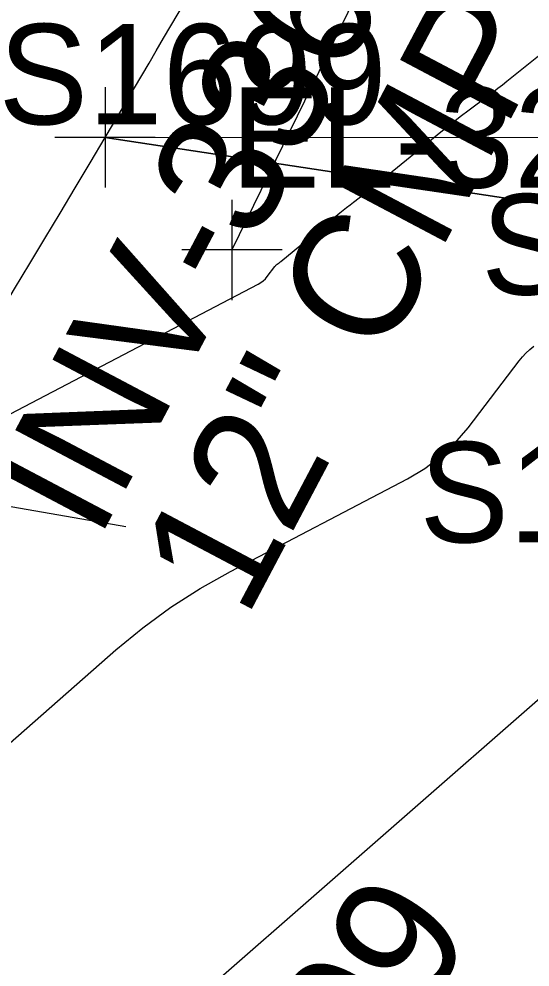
# Model space of a CAD drawing. Extents: x 816928 to 825690, y 436959 to 448212.
# Drawn here: x 819376.69 to 819397.05, y 445671.98 to 445709.75 of the extents above; entities that cross this region are included whole.
import ezdxf

# ---------------------------------------------------------------- set-up
doc = ezdxf.new("R2010")
doc.units = 0
for name, color, linetype in [('SURVEY - CONTOURS - Intermediate with optional Text', 7, 'Continuous'), ('SURVEY - DRAINAGE - Pipes and Culverts Text', 7, 'Continuous'), ('SURVEY - DTM - Breaklines', 7, 'Continuous'), ('SURVEY - DTM - Breaklines - Points - Locators', 7, 'Continuous'), ('SURVEY - DTM - Breaklines - Points - Numbers', 7, 'Continuous'), ('SURVEY - DTM - Spot Points - Point Numbers', 7, 'Continuous'), ('SURVEY - PROPERTY - Parcels', 7, 'Continuous'), ('SURVEY - PROPERTY - Property Lines', 7, 'Continuous'), ('SURVEY - PROPERTY - Property Lines - Points - Elevations', 7, 'Continuous'), ('SURVEY - PROPERTY - Property Lines - Points - Locators', 7, 'Continuous'), ('SURVEY - PROPERTY - ROW Lines', 7, 'Continuous'), ('SURVEY - PROPERTY - ROW Lines - Points - Locators', 7, 'Continuous'), ('SURVEY - PROPERTY - Station and Offset Flags', 7, 'Continuous')]:
    doc.layers.add(name, color=color, linetype=linetype)

msp = doc.modelspace()

# ---------------------------------------------------------------- linework, layer by layer
at = {"layer": 'SURVEY - CONTOURS - Intermediate with optional Text'}
for points in [[(819374.35, 445692.975), (819386.221, 445699.184), (819386.324, 445699.245), (819386.419, 445699.316), (819386.505, 445699.397), (819386.582, 445699.488), (819386.887, 445699.887), (819386.907, 445699.911), (819386.928, 445699.933), (819386.95, 445699.954), (819386.974, 445699.974), (819387.054, 445700.035), (819387.071, 445700.048), (819387.088, 445700.061), (819387.105, 445700.075), (819387.122, 445700.088), (819389.476, 445702.026), (819389.61, 445702.135), (819389.744, 445702.242), (819389.88, 445702.348), (819390.017, 445702.453), (819390.465, 445702.792), (819390.561, 445702.865), (819390.656, 445702.939), (819390.751, 445703.014), (819390.844, 445703.09), (819393.567, 445705.307), (819393.816, 445705.508), (819394.068, 445705.706), (819394.322, 445705.901), (819394.578, 445706.093), (819395.418, 445706.717), (819395.597, 445706.851), (819395.775, 445706.988), (819395.952, 445707.126), (819396.127, 445707.265), (819397.725, 445708.551)], [(819375.654, 445680.33), (819380.549, 445684.612), (819381.621, 445685.496), (819382.739, 445686.311), (819383.904, 445687.059), (819385.116, 445687.739), (819392.168, 445691.428), (819392.856, 445691.836), (819393.488, 445692.311), (819394.063, 445692.852), (819394.582, 445693.461), (819396.622, 445696.13), (819396.752, 445696.289), (819396.892, 445696.439), (819397.041, 445696.578), (819397.2, 445696.708)], [(819382.497, 445669.616), (819398.837, 445683.911)]]:
    msp.add_lwpolyline(points, dxfattribs=at)
at = {"layer": 'SURVEY - DRAINAGE - Pipes and Culverts Text'}
msp.add_line((819363.857, 445692.507), (819380.942, 445689.524), dxfattribs=at)
at = {"layer": 'SURVEY - DTM - Breaklines'}
msp.add_line((819406.301, 445743.89), (819385.175, 445700.548), dxfattribs=at)
at = {"layer": 'SURVEY - DTM - Breaklines - Points - Locators'}
for p, q in [((819385.175, 445702.548), (819385.175, 445698.548)), ((819387.175, 445700.548), (819383.175, 445700.548))]:
    msp.add_line(p, q, dxfattribs=at)
at = {"layer": 'SURVEY - PROPERTY - Parcels'}
for p, q in [((819380.12, 445705.028), (819439.235, 445696.068)), ((819439.235, 445696.068), (819380.12, 445705.028))]:
    msp.add_line(p, q, dxfattribs=at)
for start, end in [(329.321022, 331.568854), (320.141729, 329.321022)]:
    msp.add_arc((818575.983, 446182.091), 935, start, end, dxfattribs=at)
at = {"layer": 'SURVEY - PROPERTY - Property Lines'}
msp.add_line((819380.12, 445705.028), (819439.235, 445696.068), dxfattribs=at)
at = {"layer": 'SURVEY - PROPERTY - Property Lines - Points - Locators'}
for p, q in [((819380.12, 445707.028), (819380.12, 445703.028)), ((819382.12, 445705.028), (819378.12, 445705.028))]:
    msp.add_line(p, q, dxfattribs=at)
at = {"layer": 'SURVEY - PROPERTY - ROW Lines'}
for start, end in [(329.321022, 331.568854), (329.321022, 331.568854), (320.141729, 329.321022), (320.141729, 329.321022)]:
    msp.add_arc((818575.983, 446182.091), 935, start, end, dxfattribs=at)
at = {"layer": 'SURVEY - PROPERTY - ROW Lines - Points - Locators'}
for p, q in [((819380.12, 445707.028), (819380.12, 445703.028)), ((819380.12, 445707.028), (819380.12, 445703.028)), ((819382.12, 445705.028), (819378.12, 445705.028)), ((819382.12, 445705.028), (819378.12, 445705.028))]:
    msp.add_line(p, q, dxfattribs=at)
at = {"layer": 'SURVEY - PROPERTY - Station and Offset Flags'}
msp.add_lwpolyline([(819451.438, 445704.972), (819380.12, 445705.028)], dxfattribs=at)

# ---------------------------------------------------------------- texts
at = {"layer": 'SURVEY - DRAINAGE - Pipes and Culverts Text'}
for s, rotation, p in [('INV-336.90', 62.1403, (819379.834, 445688.907)), ('12" CMP', 62.1403, (819385.728, 445685.791)), ('INV-336.09', 56.1492, (819376.038, 445645.19))]:
    msp.add_text(s, height=5, rotation=rotation, dxfattribs=at).set_placement(p)
at = {"layer": 'SURVEY - DTM - Breaklines - Points - Numbers'}
for s, p in [('S1699', (819375.872, 445705.548)), ('S1700', (819395.105, 445698.768))]:
    msp.add_text(s, height=4, dxfattribs=at).set_placement(p)
at = {"layer": 'SURVEY - DTM - Spot Points - Point Numbers'}
msp.add_text('S1615', height=4, dxfattribs=at).set_placement((819392.648, 445688.896))
at = {"layer": 'SURVEY - PROPERTY - Property Lines - Points - Elevations'}
msp.add_text('EL-320.00', height=4, dxfattribs=at).set_placement((819385.12, 445703.028))

doc.saveas('drawing.dxf')
